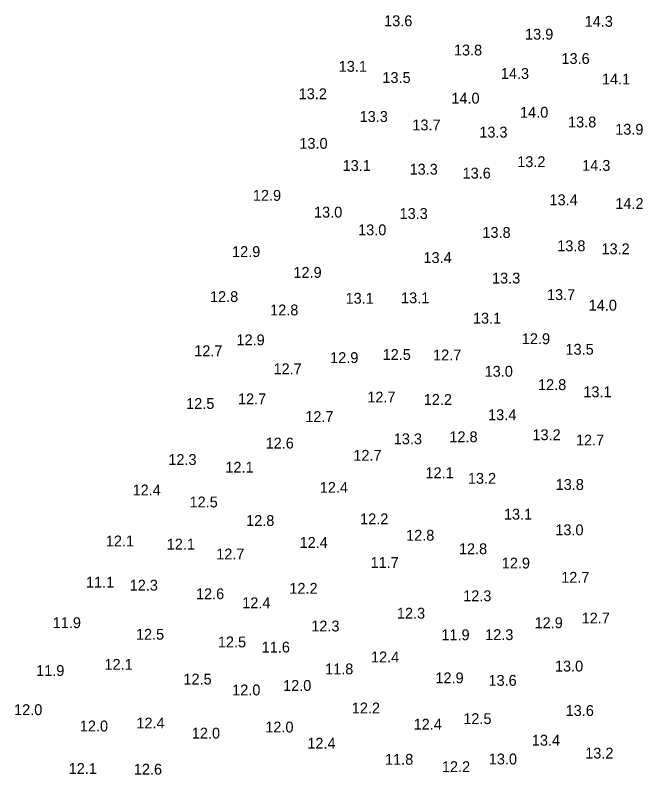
# Model space of a CAD drawing. Extents: x 1023796 to 1112670, y 656573 to 837340.
# Drawn here: x 1100785.3 to 1101074.6, y 689915 to 690264.8 of the extents above; entities that cross this region are included whole.
import ezdxf

# ---------------------------------------------------------------- set-up
doc = ezdxf.new("R2010")
doc.units = 0
doc.layers.add('V-TOPO-SOUN', color=7, linetype='Continuous')

msp = doc.modelspace()

# ---------------------------------------------------------------- texts
at = {"layer": 'V-TOPO-SOUN'}
for s, p in [('13.6 ', (1100955.35, 690259.73)), ('14.3 ', (1101047.76, 690259.47)), ('13.9 ', (1101020.3, 690253.56)), ('13.8 ', (1100987.52, 690246.25)), ('13.6 ', (1101037.07, 690242.34)), ('13.1 ', (1100934.41, 690238.73)), ('13.5 ', (1100954.55, 690233.58)), ('14.3 ', (1101009.14, 690235.45)), ('14.1 ', (1101055.74, 690232.89)), ('13.2 ', (1100915.97, 690226.13)), ('14.0 ', (1100986.34, 690224.07)), ('13.3 ', (1100944.05, 690215.64)), ('14.0 ', (1101018, 690217.6)), ('13.7 ', (1100968.36, 690211.76)), ('13.8 ', (1101040.11, 690213.11)), ('13.3 ', (1100999.2, 690208.45)), ('13.9 ', (1101061.86, 690209.76)), ('13.0 ', (1100916.29, 690203.27)), ('13.2 ', (1101016.69, 690194.84)), ('13.1 ', (1100936.22, 690193.06)), ('13.3 ', (1100967.08, 690191.36)), ('14.3 ', (1101046.61, 690193.13)), ('13.6 ', (1100991.5, 690189.59)), ('12.9 ', (1100894.87, 690179.32)), ('13.4 ', (1101031.55, 690177.28)), ('14.2 ', (1101061.9, 690175.58)), ('13.0 ', (1100923.05, 690171.61)), ('13.3 ', (1100962.46, 690170.98)), ('13.0 ', (1100943.36, 690163.44)), ('13.8 ', (1101000.64, 690162.26)), ('13.8 ', (1101035.13, 690156.12)), ('12.9 ', (1100885.26, 690153.43)), ('13.2 ', (1101055.53, 690154.71)), ('13.4 ', (1100973.48, 690150.68)), ('12.9 ', (1100913.54, 690143.85)), ('13.3 ', (1101005.07, 690141.23)), ('12.8 ', (1100875.09, 690132.7)), ('13.1 ', (1100937.56, 690131.94)), ('13.1 ', (1100963.15, 690132.14)), ('13.7 ', (1101030.4, 690133.62)), ('14.0 ', (1101049.62, 690128.73)), ('12.8 ', (1100902.81, 690126.56)), ('13.1 ', (1100996.29, 690122.76)), ('12.9 ', (1101018.82, 690113.31)), ('12.9 ', (1100887.29, 690112.78)), ('12.7 ', (1100867.84, 690107.76)), ('13.5 ', (1101038.93, 690108.45)), ('12.9 ', (1100930.47, 690104.61)), ('12.5 ', (1100954.65, 690106.02)), ('12.7 ', (1100977.91, 690105.83)), ('12.7 ', (1100904.38, 690099.46)), ('13.0 ', (1101001.66, 690098.31)), ('12.8 ', (1101026.27, 690092.15)), ('13.1 ', (1101047.17, 690088.86)), ('12.7 ', (1100887.98, 690085.62)), ('12.7 ', (1100947.59, 690086.44)), ('12.2 ', (1100973.61, 690085.32)), ('12.5 ', (1100864.1, 690083.48)), ('13.4 ', (1101003.27, 690078.3)), ('12.7 ', (1100919.02, 690077.45)), ('12.8 ', (1100985.42, 690068.16)), ('13.2 ', (1101023.71, 690069.08)), ('12.6 ', (1100900.72, 690065.24)), ('13.3 ', (1100959.8, 690067.21)), ('12.7 ', (1101043.75, 690066.65)), ('12.3 ', (1100855.89, 690057.66)), ('12.7 ', (1100941.16, 690059.6)), ('12.1 ', (1100882.18, 690054.12)), ('12.1 ', (1100974.4, 690051.56)), ('13.2 ', (1100993.95, 690049)), ('12.4 ', (1100839.42, 690043.65)), ('12.4 ', (1100925.68, 690044.84)), ('13.8 ', (1101034.4, 690046.18)), ('12.5 ', (1100865.67, 690038.11)), ('12.8 ', (1100891.75, 690029.58)), ('12.2 ', (1100944.28, 690030.33)), ('13.1 ', (1101010.56, 690032.5)), ('12.8 ', (1100965.47, 690022.79)), ('13.0 ', (1101034.24, 690025.28)), ('12.1 ', (1100827.09, 690020.16)), ('12.1 ', (1100855.15, 690018.72)), ('12.4 ', (1100916.39, 690019.48)), ('12.8 ', (1100989.82, 690016.59)), ('12.7 ', (1100877.97, 690014.16)), ('11.7 ', (1100949.1, 690010.26)), ('12.9 ', (1101009.57, 690009.99)), ('12.7 ', (1101036.96, 690003.43)), ('11.1 ', (1100817.94, 690001.2)), ('12.3 ', (1100838.08, 689999.79)), ('12.2 ', (1100911.67, 689998.35)), ('12.6 ', (1100868.63, 689995.85)), ('12.3 ', (1100991.79, 689994.93)), ('12.4 ', (1100889.95, 689991.69)), ('12.3 ', (1100961.24, 689986.9)), ('12.7 ', (1101046.38, 689984.67)), ('11.9 ', (1100802.61, 689982.53)), ('12.3 ', (1100921.77, 689980.99)), ('12.9 ', (1101024.69, 689982.5)), ('12.5 ', (1100840.97, 689977.19)), ('11.9 ', (1100981.75, 689976.96)), ('12.3 ', (1101001.92, 689977.02)), ('12.5 ', (1100878.73, 689973.67)), ('11.6 ', (1100898.92, 689971.28)), ('12.4 ', (1100949.3, 689966.75)), ('12.1 ', (1100826.47, 689963.34)), ('11.9 ', (1100794.97, 689960.49)), ('11.8 ', (1100928.14, 689961.24)), ('13.0 ', (1101034.07, 689962.55)), ('12.5 ', (1100862.85, 689956.55)), ('12.9 ', (1100978.99, 689957.11)), ('13.6 ', (1101003.44, 689955.96)), ('12.0 ', (1100908.78, 689953.63)), ('12.0 ', (1100885.32, 689951.56)), ('12.0 ', (1100784.8, 689942.47)), ('12.2 ', (1100940.44, 689943.26)), ('13.6 ', (1101039.01, 689942.08)), ('12.5 ', (1100991.82, 689938.34)), ('12.0 ', (1100815.11, 689934.96)), ('12.4 ', (1100841.16, 689936.31)), ('12.4 ', (1100968.95, 689935.78)), ('12.0 ', (1100866.72, 689931.68)), ('12.0 ', (1100900.58, 689934.47)), ('13.4 ', (1101023.41, 689928.4)), ('12.4 ', (1100919.97, 689927.02)), ('13.2 ', (1101048.02, 689922.46)), ('11.8 ', (1100955.76, 689919.61)), ('13.0 ', (1101003.59, 689919.77)), ('12.1 ', (1100809.97, 689915.37)), ('12.6 ', (1100839.99, 689915.05)), ('12.2 ', (1100981.98, 689916.23))]:
    msp.add_text(s, height=5, dxfattribs=at).set_placement(p)

doc.saveas('drawing.dxf')
